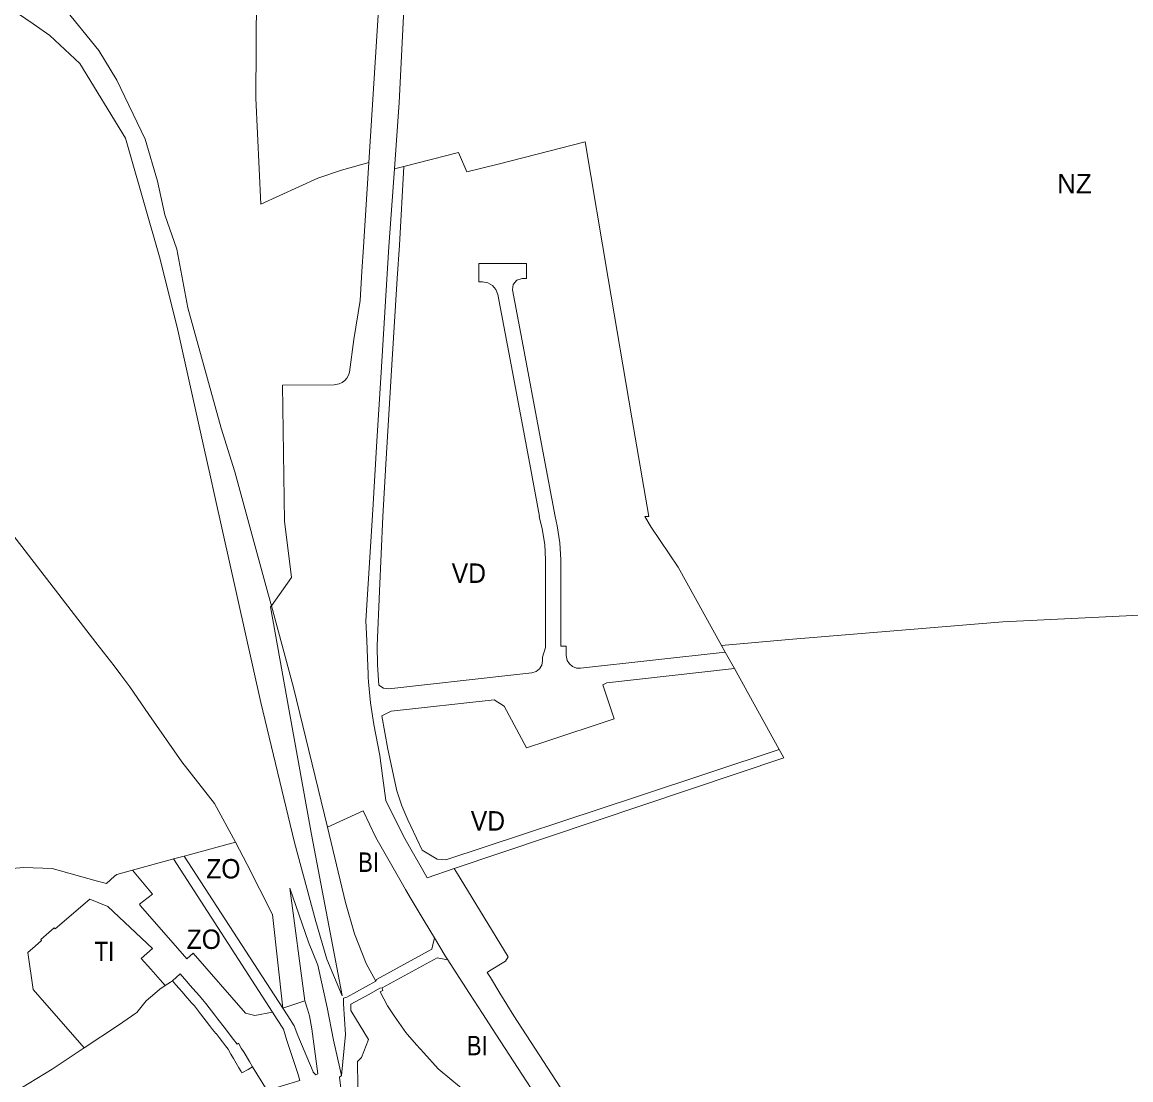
# Model space of a CAD drawing. Extents: x -650451 to -642268, y -1075216 to -1066610.
# Drawn here: x -648041 to -647356, y -1069820 to -1069167 of the extents above; entities that cross this region are included whole.
import ezdxf

# ---------------------------------------------------------------- set-up
doc = ezdxf.new("R2010")
doc.units = 0
doc.header["$LTSCALE"] = 4.8
for name, color, linetype, lineweight in [('11', 7, 'Continuous', 13), ('15', 7, 'Continuous', 13), ('2', 7, 'Continuous', 13), ('24', 7, 'Continuous', 13), ('25', 7, 'Continuous', 13), ('30', 7, 'Continuous', 13), ('34', 7, 'Continuous', 13), ('35', 7, 'Continuous', 13), ('42', 7, 'Continuous', 13), ('46', 7, 'Continuous', 13)]:
    doc.layers.add(name, color=color, linetype=linetype, lineweight=lineweight)
doc.layers.add('62', color=7, linetype='Continuous')

msp = doc.modelspace()

# ---------------------------------------------------------------- linework, layer by layer
at = {"layer": '11'}
for points in [[(-647952.84, -1069762.02), (-647949.6, -1069759.86), (-647948.35, -1069759.15)], [(-647948.35, -1069759.15), (-647946.23, -1069761.55), (-647944.24, -1069763.79), (-647942.29, -1069766), (-647940.33, -1069768.21), (-647936.43, -1069772.63), (-647934.69, -1069774.59), (-647932.77, -1069777.08), (-647930.91, -1069779.5), (-647925.33, -1069786.75), (-647923.43, -1069789.21), (-647921.48, -1069791.74), (-647921.28, -1069791.59), (-647919.35, -1069794.14), (-647917.38, -1069796.72), (-647915.44, -1069799.27), (-647913.84, -1069801.36), (-647912.12, -1069804.35), (-647910.48, -1069807.21), (-647908.85, -1069810.03), (-647907.16, -1069812.97), (-647905.87, -1069815.22), (-647905.39, -1069816.05), (-647901.54, -1069813.87), (-647899.91, -1069812.94), (-647898.71, -1069812.26), (-647889.83, -1069826.99)], [(-648002.79, -1069800.48), (-647981.64, -1069786.5), (-647970.9, -1069779.13), (-647970.38, -1069778.79), (-647964.57, -1069771.53), (-647959.2, -1069767), (-647956.11, -1069764.33), (-647952.84, -1069762.02)], [(-647958.13, -1069974.97), (-647993.37, -1069922.95), (-648011.98, -1069897.09), (-648030.85, -1069866.2), (-648045.74, -1069839.57), (-648048.56, -1069834.42), (-648051.03, -1069831.04), (-648022.75, -1069813.67), (-648017.19, -1069809.99), (-648007.72, -1069803.73), (-648002.79, -1069800.48)]]:
    msp.add_lwpolyline(points, dxfattribs=at)
at = {"layer": '15'}
for p, q in [((-647811.084, -1069257.214), (-647805.14, -1069255.7)), ((-647606.53, -1069555.98), (-647600.891, -1069566.14)), ((-647879.96, -1069776.1), (-647866.4, -1069771.43))]:
    msp.add_line(p, q, dxfattribs=at)
for points in [[(-647774.11, -1069689.64), (-647790.88, -1069695.49), (-647793.77, -1069690.4), (-647800.98, -1069677.69), (-647805.51, -1069669.7), (-647816.39, -1069647.74), (-647818.42, -1069632.36), (-647820.07, -1069619.78), (-647823.88, -1069600.72), (-647825.89, -1069587.19), (-647827.1, -1069574.34), (-647827.22, -1069571.45), (-647827.31, -1069569.36), (-647827.71, -1069559.64), (-647828.17, -1069548.8), (-647828.68, -1069536.6), (-647824.5, -1069467.9), (-647821.93, -1069425.59), (-647819.51, -1069386.41), (-647814.57, -1069305.32), (-647811.084, -1069257.214)], [(-647805.14, -1069255.7), (-647807.97, -1069304.43), (-647809.46, -1069324.94), (-647812.64, -1069378.31), (-647816.33, -1069439.81), (-647818.17, -1069472.12), (-647820.28, -1069518.33), (-647821.65, -1069552.11), (-647821.44, -1069563.8), (-647820.72, -1069576.46), (-647817.86, -1069578.21), (-647814.52, -1069578.58), (-647740.9, -1069570.4), (-647726.08, -1069568.75), (-647723.49, -1069567.97), (-647721.35, -1069566.32), (-647719.94, -1069564), (-647719.45, -1069561.35), (-647719.45, -1069559.07), (-647717.65, -1069553.07), (-647717.65, -1069498.99), (-647718.14, -1069489.35), (-647719.63, -1069479.82), (-647721.57, -1069472.12), (-647721.36, -1069472.12), (-647727.42, -1069439.81), (-647738.95, -1069378.31), (-647747.08, -1069334.97), (-647748.26, -1069331.82), (-647750.43, -1069329.27), (-647753.34, -1069327.6), (-647756.65, -1069327.02), (-647758.86, -1069327.02), (-647758.86, -1069315.76), (-647729.31, -1069315.76), (-647729.31, -1069324.94), (-647732.16, -1069324.94), (-647735.46, -1069325.95), (-647737.66, -1069328.61), (-647738.02, -1069332.04), (-647731.52, -1069366.76), (-647721.4, -1069420.72), (-647711.77, -1069472.12), (-647710.39, -1069477.9), (-647708.76, -1069488.38), (-647708.22, -1069498.99), (-647708.22, -1069552.17), (-647704.84, -1069552.17), (-647704.84, -1069558.02), (-647704.25, -1069561.03), (-647702.91, -1069563.21), (-647700.95, -1069564.85), (-647698.57, -1069565.78), (-647696.02, -1069565.92), (-647606.53, -1069555.98)], [(-647600.891, -1069566.14), (-647679.81, -1069574.91), (-647682.22, -1069576.19), (-647675.26, -1069597.24), (-647718.71, -1069611.6), (-647727.55, -1069614.52), (-647729.31, -1069615.1), (-647743.25, -1069589.24), (-647749.4, -1069585.37), (-647813.02, -1069592.44), (-647818.74, -1069595.32), (-647815.08, -1069616.01), (-647809.52, -1069641.61), (-647806.38, -1069650.88), (-647802.83, -1069659.58), (-647800.97, -1069663.54), (-647793.91, -1069678.36), (-647784.61, -1069683.92), (-647779.26, -1069684.27), (-647659.57, -1069644.72), (-647573.15, -1069616.16), (-647570.37, -1069621.18), (-647774.11, -1069689.64)], [(-648113.96, -1069702.201), (-648098.18, -1069697.68), (-648089.7, -1069695.52), (-648075.43, -1069691.89), (-648040.14, -1069689.07), (-648022.75, -1069689.72), (-647995.54, -1069697.22), (-647989.07, -1069699), (-647984.08, -1069694.48), (-647982.78, -1069693.38), (-647972.92, -1069690.69)], [(-647972.92, -1069690.69), (-647960.71, -1069705.53), (-647968.73, -1069711.82), (-647967.98, -1069712.66), (-647939.4, -1069745.45), (-647935.39, -1069741.96), (-647903.06, -1069779.06), (-647897.27, -1069780.63), (-647886.49, -1069778.43)], [(-647952.84, -1069762.02), (-647954.36, -1069760.07), (-647961.6, -1069751.97), (-647967.65, -1069745.21), (-647960.63, -1069739.15), (-647988.22, -1069713.07), (-647999.45, -1069708.58), (-648020.77, -1069727), (-648021.34, -1069726.35), (-648029.72, -1069733.61), (-648029.16, -1069734.25), (-648033.13, -1069737.67), (-648037.78, -1069741.69), (-648034.44, -1069764.42), (-648002.79, -1069800.48)], [(-647822.54, -1069759.29), (-647822.18, -1069758.26), (-647787.93, -1069739.64), (-647786.69, -1069734.22), (-647786.31, -1069732.58)], [(-647786.31, -1069732.58), (-647779.73, -1069743.63), (-647778.08, -1069746.18)], [(-647778.08, -1069746.18), (-647779.25, -1069745.93), (-647784.54, -1069744.82), (-647818.73, -1069763.53)], [(-647948.35, -1069759.15), (-647949.6, -1069759.86), (-647952.84, -1069762.02)], [(-647898.71, -1069812.26), (-647900.63, -1069809.06), (-647904.01, -1069803.47), (-647905.71, -1069800.64), (-647907.46, -1069797.74), (-647908.28, -1069798.2), (-647910.53, -1069795.3), (-647916.41, -1069787.71), (-647920.21, -1069782.81), (-647922.17, -1069780.28), (-647927.69, -1069773.17), (-647929.62, -1069770.68), (-647931.63, -1069768.39), (-647933.58, -1069766.18), (-647937.47, -1069761.75), (-647939.43, -1069759.53), (-647943.52, -1069754.88), (-647948.35, -1069759.15)], [(-647842.54, -1069770.346), (-647842.55, -1069769.78), (-647840.49, -1069769.3), (-647822.54, -1069759.29)], [(-647818.73, -1069763.53), (-647820.09, -1069763.65), (-647826.95, -1069767.48), (-647838, -1069773.63), (-647837.93, -1069777.45), (-647827.16, -1069795.32)], [(-647866.4, -1069771.43), (-647864.84, -1069776.71), (-647863.66, -1069780.72), (-647862.06, -1069788.75), (-647858.35, -1069816.5), (-647859.7, -1069817.18), (-647861.27, -1069815.59), (-647861.35, -1069815.39), (-647870.77, -1069792.99), (-647872.99, -1069786.83), (-647876.87, -1069780.85), (-647879.96, -1069776.1)], [(-647843.74, -1069817.63), (-647841.402, -1069792.351), (-647842.489, -1069773.282), (-647842.54, -1069770.346)], [(-647886.49, -1069778.43), (-647883.51, -1069783.05), (-647879.63, -1069789.06), (-647877.49, -1069795.99), (-647870.84, -1069816.36), (-647869.45, -1069820.63)], [(-648002.79, -1069800.48), (-648007.72, -1069803.73), (-648017.19, -1069809.99), (-648022.75, -1069813.67), (-648051.03, -1069831.04), (-648048.56, -1069834.42), (-648045.74, -1069839.57), (-648030.85, -1069866.2), (-648011.98, -1069897.09), (-647993.37, -1069922.95), (-647958.13, -1069974.97)], [(-647827.16, -1069795.32), (-647831.32, -1069806.56), (-647833.91, -1069808.91), (-647833.172, -1069855.944), (-647831.62, -1069854.99)], [(-647869.45, -1069820.63), (-647883.66, -1069825.06), (-647889.83, -1069826.99), (-647898.71, -1069812.26)], [(-647815.2, -1069946.41), (-647816.05, -1069948.55), (-647817.39, -1069951.94), (-647819.81, -1069955.62), (-647839.73, -1069913), (-647839.71, -1069910.43), (-647839.88, -1069860.04), (-647844.97, -1069818.73), (-647843.74, -1069817.63)]]:
    msp.add_lwpolyline(points, dxfattribs=at)
at = {"layer": '2'}
for points in [[(-647852.44, -1069664.03), (-647830.41, -1069654.06), (-647822.48, -1069670.62), (-647806.81, -1069698.01), (-647804.21, -1069702.56), (-647800.63, -1069708.57), (-647792.63, -1069721.98), (-647786.31, -1069732.58)], [(-647822.54, -1069759.29), (-647828.61, -1069748.41), (-647835.76, -1069730.01), (-647841.26, -1069710.69), (-647852.44, -1069664.03)], [(-647786.31, -1069732.58), (-647786.69, -1069734.22), (-647787.93, -1069739.64), (-647822.18, -1069758.26), (-647822.54, -1069759.29)], [(-647818.73, -1069763.53), (-647784.54, -1069744.82), (-647779.25, -1069745.93), (-647778.08, -1069746.18)], [(-647778.08, -1069746.18), (-647772.88, -1069754.18), (-647764.6, -1069766.94), (-647756.51, -1069779.4), (-647748.29, -1069792.07), (-647731.89, -1069817.33), (-647704.99, -1069858.7)], [(-647704.99, -1069858.7), (-647706.44, -1069857.98), (-647732.93, -1069848.5), (-647752.25, -1069837.95), (-647758.25, -1069834.21), (-647760.79, -1069832.61), (-647768.63, -1069826.34), (-647770.77, -1069824.47), (-647782.72, -1069814.46), (-647783.96, -1069813.49), (-647792.84, -1069803.65), (-647797.33, -1069798.65), (-647802.92, -1069792.37), (-647804.02, -1069791.01), (-647809.71, -1069782.79), (-647811.65, -1069780.12), (-647815.36, -1069774.66), (-647819.78, -1069765.84), (-647818.28, -1069764.99), (-647818.73, -1069763.53)]]:
    msp.add_lwpolyline(points, dxfattribs=at)
at = {"layer": '24'}
for points in [[(-647880.326, -1069390.832), (-647848.24, -1069390.65), (-647845.25, -1069390.07), (-647843.41, -1069389.23), (-647841.81, -1069387.99), (-647840.42, -1069386.51), (-647839.4, -1069384.73), (-647838.79, -1069382.86), (-647836.2, -1069362.68), (-647832.29, -1069338.58), (-647831.19, -1069320.69), (-647830.23, -1069305.38), (-647826.928, -1069253.199), (-647819.71, -1069139.14), (-647818.08, -1069119.56), (-647814.401, -1069052.246)], [(-647798.631, -1069052.508), (-647804.28, -1069135.95), (-647804.49, -1069141.9), (-647805.14, -1069155.17), (-647805.51, -1069162.87), (-647808.12, -1069216.3), (-647811.084, -1069257.214)], [(-647811.084, -1069257.214), (-647814.57, -1069305.32), (-647819.51, -1069386.41), (-647821.93, -1069425.59), (-647824.5, -1069467.9), (-647828.68, -1069536.6), (-647828.17, -1069548.8), (-647827.71, -1069559.64), (-647827.31, -1069569.36), (-647827.22, -1069571.45), (-647827.1, -1069574.34), (-647825.89, -1069587.19), (-647823.88, -1069600.72), (-647820.07, -1069619.78), (-647818.42, -1069632.36), (-647816.39, -1069647.74), (-647805.51, -1069669.7), (-647800.98, -1069677.69), (-647793.77, -1069690.4), (-647790.88, -1069695.49), (-647774.11, -1069689.64)], [(-647887.087, -1069527.229), (-647874.75, -1069509.84), (-647878.93, -1069475.09), (-647880.326, -1069390.832)], [(-647852.44, -1069664.03), (-647873.43, -1069577.87), (-647887.087, -1069527.229)], [(-647786.31, -1069732.58), (-647792.63, -1069721.98), (-647800.63, -1069708.57), (-647804.21, -1069702.56), (-647806.81, -1069698.01), (-647822.48, -1069670.62), (-647830.41, -1069654.06), (-647852.44, -1069664.03)], [(-647774.11, -1069689.64), (-647772.13, -1069692.89), (-647770.38, -1069695.75), (-647740.74, -1069744.24), (-647742.36, -1069746.93)], [(-647778.08, -1069746.18), (-647779.73, -1069743.63), (-647786.31, -1069732.58)], [(-647704.99, -1069858.7), (-647731.89, -1069817.33), (-647748.29, -1069792.07), (-647756.51, -1069779.4), (-647764.6, -1069766.94), (-647772.88, -1069754.18), (-647778.08, -1069746.18)], [(-647742.36, -1069746.93), (-647752.32, -1069752.95), (-647753.7, -1069753.9), (-647751.66, -1069757.12), (-647745.84, -1069766.71), (-647737.17, -1069780.85), (-647700.58, -1069837.2), (-647687.45, -1069857.15), (-647681.51, -1069863.72), (-647672.09, -1069878.85), (-647637.08, -1069934.31)], [(-647948.35, -1069759.15), (-647943.52, -1069754.88), (-647939.43, -1069759.53), (-647937.47, -1069761.75), (-647933.58, -1069766.18), (-647931.63, -1069768.39), (-647929.62, -1069770.68), (-647927.69, -1069773.17), (-647922.17, -1069780.28), (-647920.21, -1069782.81), (-647916.41, -1069787.71), (-647910.53, -1069795.3), (-647908.28, -1069798.2), (-647907.46, -1069797.74), (-647905.71, -1069800.64), (-647904.01, -1069803.47), (-647900.63, -1069809.06), (-647898.71, -1069812.26)], [(-647898.71, -1069812.26), (-647899.91, -1069812.94), (-647901.54, -1069813.87), (-647905.39, -1069816.05), (-647905.87, -1069815.22), (-647907.16, -1069812.97), (-647908.85, -1069810.03), (-647910.48, -1069807.21), (-647912.12, -1069804.35), (-647913.84, -1069801.36), (-647915.44, -1069799.27), (-647917.38, -1069796.72), (-647919.35, -1069794.14), (-647921.28, -1069791.59), (-647921.48, -1069791.74), (-647923.43, -1069789.21), (-647925.33, -1069786.75), (-647930.91, -1069779.5), (-647932.77, -1069777.08), (-647934.69, -1069774.59), (-647936.43, -1069772.63), (-647940.33, -1069768.21), (-647942.29, -1069766), (-647944.24, -1069763.79), (-647946.23, -1069761.55), (-647948.35, -1069759.15)]]:
    msp.add_lwpolyline(points, dxfattribs=at)
at = {"layer": '25'}
for points in [[(-648034.421, -1069167.61), (-648073.66, -1069140.86), (-648141.92, -1069121.66), (-648171.14, -1069122.83), (-648207.77, -1069129.95), (-648209.89, -1069130.36), (-648248.14, -1069144.65), (-648270.92, -1069159.99), (-648275.19, -1069162.87), (-648280.1, -1069166.97), (-648290.39, -1069177.69)], [(-648036.291, -1069139.458), (-648031.92, -1069142.67), (-648016.36, -1069156.54), (-647993.8, -1069184.11), (-647982.58, -1069202.33), (-647965.06, -1069238.95), (-647957.56, -1069264.74), (-647953.01, -1069285.73), (-647945.63, -1069306.95), (-647938.77, -1069343.17), (-647918.08, -1069417.43), (-647909.67, -1069444.46), (-647889.22, -1069519.32), (-647887.087, -1069527.229)], [(-647843.443, -1069768.293), (-647852.78, -1069745.71), (-647859.722, -1069722.428), (-647872.87, -1069673.56), (-647893.75, -1069587.08), (-647922.04, -1069459.71), (-647925.16, -1069445.68), (-647928.41, -1069431.03), (-647945.28, -1069355.1), (-647956.27, -1069311.58), (-647974.81, -1069246.86), (-647977.29, -1069238.21), (-648005.47, -1069192.09), (-648024.02, -1069174.7), (-648034.421, -1069167.61)], [(-647887.087, -1069527.229), (-647887.649, -1069528.021), (-647876.056, -1069592.232)], [(-647876.056, -1069592.232), (-647862.266, -1069668.613), (-647843.449, -1069768.251), (-647843.443, -1069768.293)], [(-647947.59, -1069683.79), (-647941.05, -1069682.01), (-647879.96, -1069776.1)], [(-647869.45, -1069820.63), (-647870.84, -1069816.36), (-647877.49, -1069795.99), (-647879.63, -1069789.06), (-647883.51, -1069783.05), (-647886.49, -1069778.43), (-647947.59, -1069683.79)], [(-647879.96, -1069776.1), (-647876.87, -1069780.85), (-647872.99, -1069786.83), (-647870.77, -1069792.99), (-647861.35, -1069815.39), (-647861.27, -1069815.59), (-647859.7, -1069817.18), (-647858.35, -1069816.5), (-647862.06, -1069788.75), (-647863.66, -1069780.72), (-647864.84, -1069776.71), (-647866.4, -1069771.43), (-647875.82, -1069701.85)], [(-647875.82, -1069701.85), (-647864.19, -1069735.12), (-647858.44, -1069749.43), (-647852.63, -1069775.7), (-647848.71, -1069795.69), (-647843.74, -1069817.63)], [(-647843.74, -1069817.63), (-647844.97, -1069818.73), (-647839.88, -1069860.04), (-647839.71, -1069910.43), (-647839.73, -1069913), (-647819.81, -1069955.62), (-647817.39, -1069951.94), (-647816.05, -1069948.55), (-647815.2, -1069946.41)]]:
    msp.add_lwpolyline(points, dxfattribs=at)
at = {"layer": '30'}
for points in [[(-648002.79, -1069800.48), (-648034.44, -1069764.42), (-648037.78, -1069741.69), (-648033.13, -1069737.67), (-648029.16, -1069734.25), (-648029.72, -1069733.61), (-648021.34, -1069726.35), (-648020.77, -1069727), (-647999.45, -1069708.58), (-647988.22, -1069713.07), (-647960.63, -1069739.15), (-647967.65, -1069745.21), (-647961.6, -1069751.97), (-647954.36, -1069760.07), (-647952.84, -1069762.02)], [(-647952.84, -1069762.02), (-647956.11, -1069764.33), (-647959.2, -1069767), (-647964.57, -1069771.53), (-647970.38, -1069778.79), (-647970.9, -1069779.13), (-647981.64, -1069786.5), (-648002.79, -1069800.48)]]:
    msp.add_lwpolyline(points, dxfattribs=at)
at = {"layer": '34'}
for points in [[(-648290.39, -1069177.69), (-648280.46, -1069187.61), (-648147.81, -1069355.26), (-648143.81, -1069359.39), (-648116.93, -1069393.25), (-648052.62, -1069476.32), (-647995.61, -1069549.95), (-647984.36, -1069564.49), (-647980.21, -1069569.97), (-647974.74, -1069577.39), (-647962.93, -1069594.39), (-647942.48, -1069623.82), (-647922.32, -1069649.56), (-647909.25, -1069673.35)], [(-647909.25, -1069673.35), (-647937.88, -1069681.15), (-647941.05, -1069682.01), (-647947.59, -1069683.79)], [(-647947.59, -1069683.79), (-647948.27, -1069683.98), (-647972.92, -1069690.69)], [(-647972.92, -1069690.69), (-647982.78, -1069693.38), (-647984.08, -1069694.48), (-647989.07, -1069699), (-647995.54, -1069697.22), (-648022.75, -1069689.72), (-648040.14, -1069689.07), (-648075.43, -1069691.89), (-648089.7, -1069695.52), (-648098.18, -1069697.68), (-648113.96, -1069702.201)]]:
    msp.add_lwpolyline(points, dxfattribs=at)
at = {"layer": '35'}
msp.add_line((-647600.891, -1069566.14), (-647573.15, -1069616.16), dxfattribs=at)
for points in [[(-647805.14, -1069255.7), (-647771.45, -1069247.12), (-647766.21, -1069259.15), (-647746.96, -1069254.25), (-647723.69, -1069248.33), (-647693.15, -1069240.55), (-647678.84, -1069324.94), (-647664.224, -1069411.034), (-647653.86, -1069472.12), (-647656.18, -1069472.12), (-647652.23, -1069478.65), (-647635.69, -1069503.4), (-647608.81, -1069551.868), (-647606.53, -1069555.98)], [(-647606.53, -1069555.98), (-647696.02, -1069565.92), (-647698.57, -1069565.78), (-647700.95, -1069564.85), (-647702.91, -1069563.21), (-647704.25, -1069561.03), (-647704.84, -1069558.02), (-647704.84, -1069552.17), (-647708.22, -1069552.17), (-647708.22, -1069498.99), (-647708.76, -1069488.38), (-647710.39, -1069477.9), (-647711.77, -1069472.12), (-647721.4, -1069420.72), (-647731.52, -1069366.76), (-647738.02, -1069332.04), (-647737.66, -1069328.61), (-647735.46, -1069325.95), (-647732.16, -1069324.94), (-647729.31, -1069324.94), (-647729.31, -1069315.76), (-647758.86, -1069315.76), (-647758.86, -1069327.02), (-647756.65, -1069327.02), (-647753.34, -1069327.6), (-647750.43, -1069329.27), (-647748.26, -1069331.82), (-647747.08, -1069334.97), (-647738.95, -1069378.31), (-647727.42, -1069439.81), (-647721.36, -1069472.12), (-647721.57, -1069472.12), (-647719.63, -1069479.82), (-647718.14, -1069489.35), (-647717.65, -1069498.99), (-647717.65, -1069553.07), (-647719.45, -1069559.07), (-647719.45, -1069561.35), (-647719.94, -1069564), (-647721.35, -1069566.32), (-647723.49, -1069567.97), (-647726.08, -1069568.75), (-647740.9, -1069570.4), (-647814.52, -1069578.58), (-647817.86, -1069578.21), (-647820.72, -1069576.46), (-647821.44, -1069563.8), (-647821.65, -1069552.11), (-647820.28, -1069518.33), (-647818.17, -1069472.12), (-647816.33, -1069439.81), (-647812.64, -1069378.31), (-647809.46, -1069324.94), (-647807.97, -1069304.43), (-647805.14, -1069255.7)], [(-647573.15, -1069616.16), (-647659.57, -1069644.72), (-647779.26, -1069684.27), (-647784.61, -1069683.92), (-647793.91, -1069678.36), (-647800.97, -1069663.54), (-647802.83, -1069659.58), (-647806.38, -1069650.88), (-647809.52, -1069641.61), (-647815.08, -1069616.01), (-647818.74, -1069595.32), (-647813.02, -1069592.44), (-647749.4, -1069585.37), (-647743.25, -1069589.24), (-647729.31, -1069615.1), (-647727.55, -1069614.52), (-647718.71, -1069611.6), (-647675.26, -1069597.24), (-647682.22, -1069576.19), (-647679.81, -1069574.91), (-647600.891, -1069566.14)]]:
    msp.add_lwpolyline(points, dxfattribs=at)
at = {"layer": '42'}
for points in [[(-647941.05, -1069682.01), (-647937.88, -1069681.15), (-647909.25, -1069673.35)], [(-647909.25, -1069673.35), (-647902.18, -1069687.23), (-647886.43, -1069718.16), (-647879.96, -1069776.1), (-647941.05, -1069682.01)], [(-647972.92, -1069690.69), (-647948.27, -1069683.98), (-647947.59, -1069683.79), (-647886.49, -1069778.43)], [(-647886.49, -1069778.43), (-647897.27, -1069780.63), (-647903.06, -1069779.06), (-647935.39, -1069741.96), (-647939.4, -1069745.45), (-647967.98, -1069712.66), (-647968.73, -1069711.82), (-647960.71, -1069705.53), (-647972.92, -1069690.69)]]:
    msp.add_lwpolyline(points, dxfattribs=at)
at = {"layer": '46'}
for points in [[(-647893.553, -1069279.017), (-647896.67, -1069213.573), (-647896.362, -1069149.171), (-647886.615, -1069053.052)], [(-647886.615, -1069053.052), (-647856.541, -1069051.548), (-647848.615, -1069051.679), (-647819.71, -1069139.14), (-647826.928, -1069253.199)], [(-647811.084, -1069257.214), (-647808.12, -1069216.3), (-647805.51, -1069162.87), (-647805.14, -1069155.17), (-647804.49, -1069141.9), (-647804.28, -1069135.95), (-647798.631, -1069052.508)], [(-647608.81, -1069551.868), (-647635.69, -1069503.4), (-647652.23, -1069478.65), (-647656.18, -1069472.12), (-647653.86, -1069472.12), (-647664.224, -1069411.034), (-647678.84, -1069324.94), (-647693.15, -1069240.55), (-647723.69, -1069248.33), (-647746.96, -1069254.25), (-647766.21, -1069259.15), (-647771.45, -1069247.12), (-647805.14, -1069255.7), (-647811.084, -1069257.214)], [(-647826.928, -1069253.199), (-647843.873, -1069257.994), (-647858.37, -1069263.03), (-647893.553, -1069279.017)], [(-646842.441, -1069555.283), (-646986.633, -1069539.757), (-647046.325, -1069533.275), (-647140.008, -1069530.068), (-647204.293, -1069530.647), (-647341.697, -1069532.602), (-647434.969, -1069537.141), (-647567.252, -1069548.083), (-647608.81, -1069551.868)]]:
    msp.add_lwpolyline(points, dxfattribs=at)

# ---------------------------------------------------------------- texts
at = {"layer": '62'}
msp.add_text('NZ', height=12, dxfattribs=at).set_placement((-647401.288, -1069272.384))
for s, width, p in [('VD', 0.95, (-647775.644, -1069513.139)), ('VD', 0.95, (-647763.837, -1069666.243)), ('ZO', 0.95, (-647927.397, -1069695.83)), ('BI', 0.85, (-647833.513, -1069691.781)), ('ZO', 0.95, (-647939.501, -1069739.397)), ('TI', 0.85, (-647996.419, -1069746.918)), ('BI', 0.85, (-647766.299, -1069805.132))]:
    msp.add_text(s, height=12, dxfattribs=dict(at, width=width)).set_placement(p)

doc.saveas('drawing.dxf')
